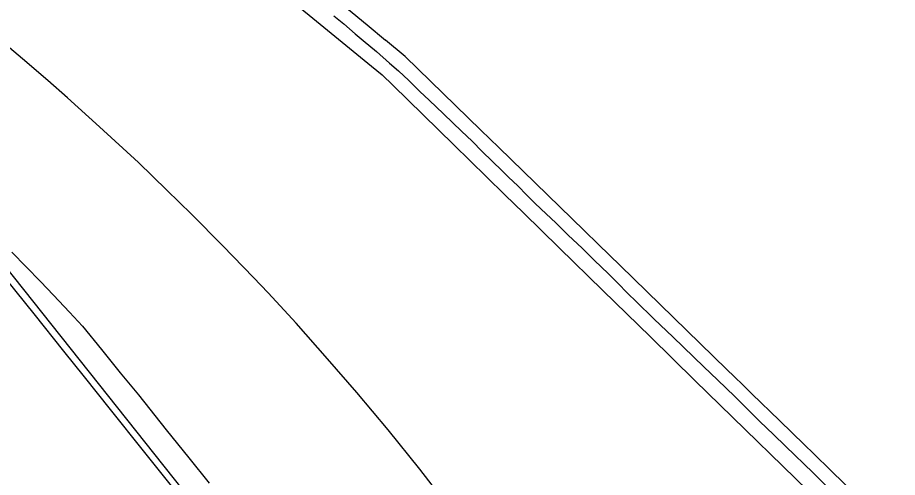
# Model space of a CAD drawing. Extents: x -25029 to 2274964, y -81170 to 687028.
# Drawn here: x 12085 to 13853, y -64230 to -63305 of the extents above; entities that cross this region are included whole.
import ezdxf

# ---------------------------------------------------------------- set-up
doc = ezdxf.new("R2010")
doc.units = 0
for name, color, linetype in [('81911BEA - RW_X_Fee_RW', 7, 'Continuous'), ('GE_X_CL_2000', 7, 'Continuous'), ('RD_X_RR_1', 7, 'Continuous')]:
    doc.layers.add(name, color=color, linetype=linetype)

msp = doc.modelspace()

# ---------------------------------------------------------------- linework, layer by layer
at = {"layer": '81911BEA - RW_X_Fee_RW'}
msp.add_line((12864, -63383.8), (12824.2, -63350.6), dxfattribs=at)
for points in [[(12516.4, -63173.9), (12555.2, -63205.8), (12613, -63253.2), (12671.1, -63300.7), (12796.3, -63403.4), (12817.3, -63420.5)], [(12727.1, -63269.5), (12787.5, -63319.9), (12824.2, -63350.6)], [(13524.5, -64026.9), (13510.2, -64013), (13402.7, -63908.3), (13295.3, -63803.7), (13252.3, -63761.8), (13223.6, -63733.9), (13051.6, -63566.5), (13015.8, -63531.6), (12864, -63383.8)], [(12817.3, -63420.5), (12838.8, -63441.5), (12899.6, -63501), (12930.5, -63531.2), (12961.5, -63561.5), (13026.9, -63625.5)], [(13026.9, -63625.5), (13064.1, -63661.9), (13101.2, -63698.2), (13172.8, -63768.2), (13261, -63854.4), (13356.5, -63947.7), (13445.8, -64035.1), (13723.3, -64306.4)], [(13907.7, -64400), (13769.8, -64265.7), (13719.6, -64216.8), (13683.8, -64182), (13665.8, -64164.5), (13615.7, -64115.7), (13560.4, -64061.8), (13542.5, -64044.4), (13524.5, -64026.9)]]:
    msp.add_lwpolyline(points, dxfattribs=at)
at = {"layer": 'GE_X_CL_2000'}
msp.add_lwpolyline([(12720.1, -63302.2), (12740.2, -63318), (12763.3, -63338.2), (12779.4, -63351.3), (12805.9, -63373.7), (12832.4, -63397), (12850.1, -63412.6), (12871.1, -63431.9), (12893.3, -63453.8), (12912.1, -63471.5), (12940.4, -63499.2), (12959.6, -63517.1), (12976.8, -63533.6), (12998.1, -63554.2), (13018.7, -63574.5), (13038.2, -63593.9), (13058.8, -63613.5), (13071.6, -63626.2), (13089.7, -63643.8), (13108, -63662.3), (13123.5, -63677.9), (13137.2, -63690.9), (13166.4, -63718), (13191, -63742.8), (13219, -63769.1), (13243.9, -63793.9), (13271.2, -63820.4), (13290.1, -63839.2), (13311.3, -63860.5), (13328, -63876.4), (13363.5, -63911), (13402.1, -63948.1), (13463.5, -64007.7), (13490.9, -64033.8), (13525.9, -64067.3), (13549.1, -64091.1), (13576.3, -64117.4), (13603.7, -64144.2), (13627.9, -64167.5), (13683.4, -64221.2), (13714.2, -64251.6)], dxfattribs=at)
at = {"layer": 'RD_X_RR_1'}
for points in [[(12940.8, -64275), (12892.9, -64213.7), (12829.5, -64134.8), (12766.4, -64059.6), (12707.8, -63991.5), (12644.5, -63920.2), (12588.6, -63859), (12558.9, -63828.3), (12497.5, -63764.7), (12434.1, -63701.1), (12384.8, -63652.5), (12327.7, -63597.1), (12249.5, -63525.1), (12185, -63466.7), (12145.7, -63432.1), (12095.1, -63388.7), (12019.6, -63325.2)], [(13223.7, -65265.6), (13202.2, -65238.9), (13150.1, -65173.3), (13096.9, -65107.1), (13046.4, -65043), (12991.6, -64974.6), (12943.7, -64915.2), (12904.7, -64865), (12819, -64758.4), (12732.8, -64650.5), (12696.8, -64605.6), (12642.9, -64538.7), (12570, -64447), (12511.2, -64373.6), (11889.9, -63591.6)], [(12073.5, -63777.4), (12130.7, -63835.9), (12157.3, -63863.8), (12189.6, -63897.9), (12215.2, -63926.2), (12253.3, -63973), (12291.4, -64019.6), (12327.6, -64064.4), (12383.6, -64134.6), (12428.9, -64190.9), (12469.8, -64241.7)], [(12062.2, -63832.2), (12117.5, -63901.1), (12177.2, -63976.5), (12218.6, -64028.2), (12270.9, -64093.6), (12337.4, -64176.7), (12404.2, -64260.2)]]:
    msp.add_lwpolyline(points, dxfattribs=at)

doc.saveas('drawing.dxf')
